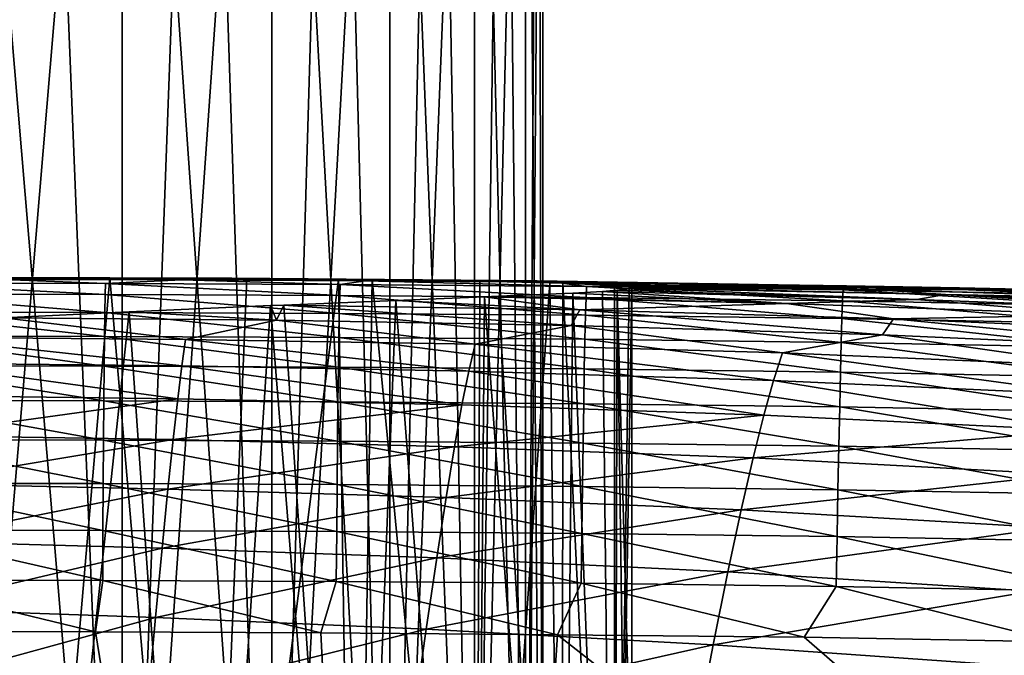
# Model space of a CAD drawing. Header units: metres. Extents: x -104 to 104, y -68 to 90.
# Tile 731 of 744: x 86.28 to 89.05, y 67.03 to 68.82. Entities that reach past the tile are written whole.
import ezdxf

# ---------------------------------------------------------------- set-up
doc = ezdxf.new("R2010")
doc.units = ezdxf.units.M
doc.layers.add('solid_FIT-BATH-153_SW0002', color=7, linetype='CONTINUOUS')

msp = doc.modelspace()

# ---------------------------------------------------------------- linework, layer by layer
at = {"layer": 'solid_FIT-BATH-153_SW0002'}
for points in [[(86.57048, 65.086777, 5.014763), (86.328232, 71.086777, 5.474343), (86.065002, 71.086777, 5.922271)], [(86.065002, 65.086777, 5.922271), (86.57048, 65.086777, 5.014763), (86.065002, 71.086777, 5.922271)], [(86.065002, 65.086777, -5.922271), (86.065002, 71.086777, -5.922271), (86.328232, 71.086777, -5.474343)], [(86.065002, 65.086777, -5.922271), (86.328232, 71.086777, -5.474343), (86.57048, 71.086777, -5.014763)], [(86.57048, 65.086777, -5.014763), (86.065002, 65.086777, -5.922271), (86.57048, 71.086777, -5.014763)], [(86.57048, 65.086777, 5.014763), (86.57048, 71.086777, 5.014763), (86.328232, 71.086777, 5.474343)], [(86.990219, 65.086777, 4.064219), (86.79129, 71.086777, 4.544438), (86.57048, 71.086777, 5.014763)], [(86.57048, 65.086777, 5.014763), (86.990219, 65.086777, 4.064219), (86.57048, 71.086777, 5.014763)], [(86.57048, 65.086777, -5.014763), (86.57048, 71.086777, -5.014763), (86.79129, 71.086777, -4.544438)], [(86.57048, 65.086777, -5.014763), (86.79129, 71.086777, -4.544438), (86.990219, 71.086777, -4.064219)], [(86.990219, 65.086777, -4.064219), (86.57048, 65.086777, -5.014763), (86.990219, 71.086777, -4.064219)], [(86.990219, 65.086777, 4.064219), (86.990219, 71.086777, 4.064219), (86.79129, 71.086777, 4.544438)], [(87.320641, 65.086777, 3.078351), (87.166832, 71.086777, 3.575082), (86.990219, 71.086777, 4.064219)], [(86.990219, 65.086777, 4.064219), (87.320641, 65.086777, 3.078351), (86.990219, 71.086777, 4.064219)], [(86.990219, 65.086777, -4.064219), (86.990219, 71.086777, -4.064219), (87.166832, 71.086777, -3.575082)], [(86.990219, 65.086777, -4.064219), (87.166832, 71.086777, -3.575082), (87.320641, 71.086777, -3.078351)], [(87.320641, 65.086777, -3.078351), (86.990219, 65.086777, -4.064219), (87.320641, 71.086777, -3.078351)], [(87.320641, 65.086777, 3.078351), (87.320641, 71.086777, 3.078351), (87.166832, 71.086777, 3.575082)], [(87.558449, 65.086777, 2.067159), (87.451256, 71.086777, 2.575375), (87.320641, 71.086777, 3.078351)], [(87.320641, 65.086777, 3.078351), (87.558449, 65.086777, 2.067159), (87.320641, 71.086777, 3.078351)], [(87.320641, 65.086777, -3.078351), (87.320641, 71.086777, -3.078351), (87.451256, 71.086777, -2.575375)], [(87.320641, 65.086777, -3.078351), (87.451256, 71.086777, -2.575375), (87.558449, 71.086777, -2.067159)], [(87.558449, 65.086777, -2.067159), (87.320641, 65.086777, -3.078351), (87.558449, 71.086777, -2.067159)], [(87.558449, 65.086777, 2.067159), (87.558449, 71.086777, 2.067159), (87.451256, 71.086777, 2.575375)], [(87.701981, 65.086777, 1.03829), (87.642082, 71.086777, 1.554492), (87.558449, 71.086777, 2.067159)], [(87.558449, 65.086777, 2.067159), (87.701981, 65.086777, 1.03829), (87.558449, 71.086777, 2.067159)], [(87.558449, 65.086777, -2.067159), (87.558449, 71.086777, -2.067159), (87.642082, 71.086777, -1.554492)], [(87.558449, 65.086777, -2.067159), (87.642082, 71.086777, -1.554492), (87.701981, 71.086777, -1.03829)], [(87.701981, 65.086777, -1.03829), (87.558449, 65.086777, -2.067159), (87.701981, 71.086777, -1.03829)], [(87.701981, 65.086777, 1.03829), (87.701981, 71.086777, 1.03829), (87.642082, 71.086777, 1.554492)], [(87.701981, 65.086777, -1.03829), (87.737984, 71.086777, -0.519756), (87.75, 71.086777)], [(87.75, 65.086777), (87.701981, 65.086777, -1.03829), (87.75, 71.086777)], [(87.75, 65.086777), (87.737984, 71.086777, 0.519756), (87.701981, 71.086777, 1.03829)], [(87.701981, 65.086777, 1.03829), (87.75, 65.086777), (87.701981, 71.086777, 1.03829)], [(87.701981, 65.086777, -1.03829), (87.701981, 71.086777, -1.03829), (87.737984, 71.086777, -0.519756)], [(87.75, 65.086777), (87.75, 71.086777), (87.737984, 71.086777, 0.519756)], [(85.901009, 68.045532, 15.642491), (86.522537, 68.044655, 15.646467), (85.902016, 68.076622, 15.502294)], [(85.902016, 68.076622, 15.502294), (86.523621, 68.075729, 15.506285), (86.237373, 68.087135, 15.361629)], [(86.522537, 68.044655, 15.646467), (86.523621, 68.075729, 15.506285), (85.902016, 68.076622, 15.502294)], [(86.021629, 68.091423, 8.539585), (86.80851, 68.089439, 8.545873), (86.089973, 68.092865, 6.34684)], [(86.812897, 68.087761, 10.847548), (86.80851, 68.089439, 8.545873), (86.021629, 68.091423, 8.539585)], [(86.812897, 68.087761, 10.847548), (86.021629, 68.091423, 8.539585), (86.02327, 68.089607, 10.842814)], [(86.02327, 68.089607, 10.842814), (86.024635, 68.088074, 13.251489), (86.816536, 68.086327, 13.254451)], [(86.812897, 68.087761, 10.847548), (86.02327, 68.089607, 10.842814), (86.816536, 68.086327, 13.254451)], [(86.024635, 68.088074, 13.251489), (86.237373, 68.087135, 15.361629), (86.737122, 68.085953, 15.364031)], [(86.816536, 68.086327, 13.254451), (86.024635, 68.088074, 13.251489), (86.737122, 68.085953, 15.364031)], [(86.80851, 68.089439, 8.545873), (86.877419, 68.090385, 6.350328), (86.089973, 68.092865, 6.34684)], [(86.132492, 68.09285, 6.282126), (86.089973, 68.092865, 6.34684), (86.877419, 68.090385, 6.350328)], [(86.53508, 68.092133, 5.616691), (86.132492, 68.09285, 6.282126), (86.877419, 68.090385, 6.350328)], [(86.277634, 65.086777, 6.053678), (86.132492, 68.09285, 6.282126), (86.53508, 68.092133, 5.616691)], [(86.523621, 68.075729, 15.506285), (86.737122, 68.085953, 15.364031), (86.237373, 68.087135, 15.361629)], [(86.794228, 65.086777, 5.12612), (86.277634, 65.086777, 6.053678), (86.53508, 68.092133, 5.616691)], [(86.522537, 68.044655, 15.646467), (87.180603, 68.041992, 15.650726), (86.523621, 68.075729, 15.506285)], [(86.523621, 68.075729, 15.506285), (87.181808, 68.073051, 15.510554), (86.737122, 68.085953, 15.364031)], [(87.180603, 68.041992, 15.650726), (87.181808, 68.073051, 15.510554), (86.523621, 68.075729, 15.506285)], [(86.919456, 68.090263, 4.86671), (86.53508, 68.092133, 5.616691), (86.877419, 68.090385, 6.350328)], [(86.794228, 65.086777, 5.12612), (86.53508, 68.092133, 5.616691), (86.919456, 68.090263, 4.86671)], [(86.816536, 68.086327, 13.254451), (86.737122, 68.085953, 15.364031), (87.252792, 68.083481, 15.366609)], [(87.181808, 68.073051, 15.510554), (87.252792, 68.083481, 15.366609), (86.737122, 68.085953, 15.364031)], [(86.794228, 65.086777, 5.12612), (86.919456, 68.090263, 4.86671), (87.176666, 68.088089, 4.273034)], [(87.223213, 65.086777, 4.154774), (86.794228, 65.086777, 5.12612), (87.176666, 68.088089, 4.273034)], [(86.80851, 68.089439, 8.545873), (87.666679, 68.082962, 8.552365), (86.877419, 68.090385, 6.350328)], [(87.674606, 68.081734, 10.852415), (87.666679, 68.082962, 8.552365), (86.80851, 68.089439, 8.545873)], [(87.674606, 68.081734, 10.852415), (86.80851, 68.089439, 8.545873), (86.812897, 68.087761, 10.847548)], [(86.812897, 68.087761, 10.847548), (86.816536, 68.086327, 13.254451), (87.68116, 68.080658, 13.25749)], [(87.674606, 68.081734, 10.852415), (86.812897, 68.087761, 10.847548), (87.68116, 68.080658, 13.25749)], [(87.68116, 68.080658, 13.25749), (86.816536, 68.086327, 13.254451), (87.252792, 68.083481, 15.366609)], [(87.666679, 68.082962, 8.552365), (87.734589, 68.082848, 6.35802), (86.877419, 68.090385, 6.350328)], [(86.919456, 68.090263, 4.86671), (86.877419, 68.090385, 6.350328), (87.734589, 68.082848, 6.35802)], [(87.176666, 68.088089, 4.273034), (86.919456, 68.090263, 4.86671), (87.734589, 68.082848, 6.35802)], [(88.034584, 68.077522, 4.270867), (87.176666, 68.088089, 4.273034), (87.734589, 68.082848, 6.35802)], [(87.2715, 68.087051, 4.028005), (87.176666, 68.088089, 4.273034), (88.034584, 68.077522, 4.270867)], [(87.223213, 65.086777, 4.154774), (87.176666, 68.088089, 4.273034), (87.2715, 68.087051, 4.028005)], [(87.180603, 68.041992, 15.650726), (87.87149, 68.036537, 15.655256), (87.181808, 68.073051, 15.510554)], [(87.181808, 68.073051, 15.510554), (87.872856, 68.067566, 15.51509), (87.252792, 68.083481, 15.366609)], [(87.87149, 68.036537, 15.655256), (87.872856, 68.067566, 15.51509), (87.181808, 68.073051, 15.510554)], [(87.561035, 65.086777, 3.146923), (87.223213, 65.086777, 4.154774), (87.2715, 68.087051, 4.028005)], [(87.872856, 68.067566, 15.51509), (87.783501, 68.079292, 15.369399), (87.252792, 68.083481, 15.366609)], [(87.68116, 68.080658, 13.25749), (87.252792, 68.083481, 15.366609), (87.783501, 68.079292, 15.369399)], [(87.573906, 68.082474, 3.101379), (87.2715, 68.087051, 4.028005), (88.034584, 68.077522, 4.270867)], [(87.561035, 65.086777, 3.146923), (87.2715, 68.087051, 4.028005), (87.573906, 68.082474, 3.101379)], [(87.561035, 65.086777, 3.146923), (87.573906, 68.082474, 3.101379), (87.769676, 68.07795, 2.290072)], [(87.804131, 65.086777, 2.113036), (87.561035, 65.086777, 3.146923), (87.769676, 68.07795, 2.290072)], [(87.769676, 68.07795, 2.290072), (87.573906, 68.082474, 3.101379), (88.034584, 68.077522, 4.270867)], [(87.666679, 68.082962, 8.552365), (88.580376, 68.069489, 8.55898), (87.734589, 68.082848, 6.35802)], [(88.5923, 68.06916, 10.857366), (88.580376, 68.069489, 8.55898), (87.666679, 68.082962, 8.552365)], [(88.5923, 68.06916, 10.857366), (87.666679, 68.082962, 8.552365), (87.674606, 68.081734, 10.852415)], [(87.674606, 68.081734, 10.852415), (87.68116, 68.080658, 13.25749), (88.602112, 68.068817, 13.260596)], [(88.5923, 68.06916, 10.857366), (87.674606, 68.081734, 10.852415), (88.602112, 68.068817, 13.260596)], [(87.68116, 68.080658, 13.25749), (87.783501, 68.079292, 15.369399), (88.339462, 68.072815, 15.372505)], [(88.602112, 68.068817, 13.260596), (87.68116, 68.080658, 13.25749), (88.339462, 68.072815, 15.372505)], [(88.580376, 68.069489, 8.55898), (88.645119, 68.06765, 6.365888), (87.734589, 68.082848, 6.35802)], [(88.034584, 68.077522, 4.270867), (87.734589, 68.082848, 6.35802), (88.645119, 68.06765, 6.365888)], [(88.664375, 68.059982, 2.291602), (87.769676, 68.07795, 2.290072), (88.034584, 68.077522, 4.270867)], [(87.806046, 68.076859, 2.103186), (87.769676, 68.07795, 2.290072), (88.664375, 68.059982, 2.291602)], [(87.804131, 65.086777, 2.113036), (87.769676, 68.07795, 2.290072), (87.806046, 68.076859, 2.103186)], [(87.872856, 68.067566, 15.51509), (88.339462, 68.072815, 15.372505), (87.783501, 68.079292, 15.369399)], [(87.950798, 65.086777, 1.0623), (87.804131, 65.086777, 2.113036), (87.806046, 68.076859, 2.103186)], [(87.951065, 68.070313, 1.059746), (87.806046, 68.076859, 2.103186), (88.664375, 68.059982, 2.291602)], [(87.950798, 65.086777, 1.0623), (87.806046, 68.076859, 2.103186), (87.951065, 68.070313, 1.059746)], [(87.872856, 68.067566, 15.51509), (88.593063, 68.058273, 15.519876), (88.339462, 68.072815, 15.372505)], [(88.944229, 68.058006, 4.279477), (88.034584, 68.077522, 4.270867), (88.645119, 68.06765, 6.365888)], [(88.664375, 68.059982, 2.291602), (88.034584, 68.077522, 4.270867), (88.944229, 68.058006, 4.279477)], [(88.593063, 68.058273, 15.519876), (88.919113, 68.063461, 15.375949), (88.339462, 68.072815, 15.372505)], [(88.602112, 68.068817, 13.260596), (88.339462, 68.072815, 15.372505), (88.919113, 68.063461, 15.375949)], [(85.90004, 67.99556, 15.774568), (86.521461, 67.994698, 15.778531), (85.901009, 68.045532, 15.642491)], [(86.521461, 67.994698, 15.778531), (86.522537, 68.044655, 15.646467), (85.901009, 68.045532, 15.642491)], [(86.521461, 67.994698, 15.778531), (87.179352, 67.99205, 15.782782), (86.522537, 68.044655, 15.646467)], [(87.179352, 67.99205, 15.782782), (87.180603, 68.041992, 15.650726), (86.522537, 68.044655, 15.646467)], [(87.834419, 68.049026, -1.944471), (88.433594, 68.019363, -3.048782), (87.626167, 68.039856, -2.908327)], [(87.804131, 65.086777, -2.113047), (87.834419, 68.049026, -1.944471), (87.626167, 68.039856, -2.908327)], [(87.804131, 65.086777, -2.113047), (87.950798, 65.086777, -1.062306), (87.834419, 68.049026, -1.944471)], [(87.834419, 68.049026, -1.944471), (87.9179, 68.053719, -1.371696), (88.433594, 68.019363, -3.048782)], [(87.950798, 65.086777, -1.062306), (87.9179, 68.053719, -1.371696), (87.834419, 68.049026, -1.944471)], [(87.87149, 68.036537, 15.655256), (88.591499, 68.027275, 15.660046), (87.872856, 68.067566, 15.51509)], [(88.591499, 68.027275, 15.660046), (88.593063, 68.058273, 15.519876), (87.872856, 68.067566, 15.51509)], [(88.800018, 68.03138, -1.368149), (87.9179, 68.053719, -1.371696), (87.958908, 68.056816, -0.971316)], [(87.950798, 65.086777, -1.062306), (87.958908, 68.056816, -0.971316), (87.9179, 68.053719, -1.371696)], [(88.433594, 68.019363, -3.048782), (87.9179, 68.053719, -1.371696), (88.800018, 68.03138, -1.368149)], [(87.950798, 65.086777, 1.0623), (87.951065, 68.070313, 1.059746), (87.992729, 68.065811, 0.408873)], [(87.950798, 65.086777, 1.0623), (87.992729, 68.065811, 0.408873), (88, 68.06282, -0.000028)], [(88, 66.574821, -0.000028), (87.950798, 65.086777, 1.0623), (88, 68.06282, -0.000028)], [(87.950798, 65.086777, -1.062306), (88, 65.086777), (87.958908, 68.056816, -0.971316)], [(87.992729, 68.065811, 0.408873), (87.951065, 68.070313, 1.059746), (88.664375, 68.059982, 2.291602)], [(88.800018, 68.03138, -1.368149), (87.958908, 68.056816, -0.971316), (88, 68.06282, -0.000028)], [(88, 66.574821, -0.000028), (88, 68.06282, -0.000028), (87.958908, 68.056816, -0.971316)], [(88, 66.574821, -0.000028), (87.958908, 68.056816, -0.971316), (88, 65.086777)], [(88.879845, 68.04451, 0.411884), (87.992729, 68.065811, 0.408873), (88.664375, 68.059982, 2.291602)], [(88, 68.06282, -0.000028), (87.992729, 68.065811, 0.408873), (88.879845, 68.04451, 0.411884)], [(88.800018, 68.03138, -1.368149), (88, 68.06282, -0.000028), (88.879845, 68.04451, 0.411884)], [(88.580376, 68.069489, 8.55898), (89.534294, 68.04644, 8.565635), (88.645119, 68.06765, 6.365888)], [(89.550354, 68.047569, 10.862353), (89.534294, 68.04644, 8.565635), (88.580376, 68.069489, 8.55898)], [(89.550354, 68.047569, 10.862353), (88.580376, 68.069489, 8.55898), (88.5923, 68.06916, 10.857366)], [(88.591499, 68.027275, 15.660046), (89.336922, 68.013123, 15.665084), (88.593063, 68.058273, 15.519876)], [(88.5923, 68.06916, 10.857366), (88.602112, 68.068817, 13.260596), (89.563538, 68.048431, 13.263757)], [(89.550354, 68.047569, 10.862353), (88.5923, 68.06916, 10.857366), (89.563538, 68.048431, 13.263757)], [(88.593063, 68.058273, 15.519876), (89.338737, 68.044075, 15.524903), (88.919113, 68.063461, 15.375949)], [(89.336922, 68.013123, 15.665084), (89.338737, 68.044075, 15.524903), (88.593063, 68.058273, 15.519876)], [(88.602112, 68.068817, 13.260596), (88.919113, 68.063461, 15.375949), (89.518036, 68.050552, 15.379715)], [(89.563538, 68.048431, 13.263757), (88.602112, 68.068817, 13.260596), (89.518036, 68.050552, 15.379715)], [(89.534294, 68.04644, 8.565635), (89.59433, 68.042091, 6.373829), (88.645119, 68.06765, 6.365888)], [(88.944229, 68.058006, 4.279477), (88.645119, 68.06765, 6.365888), (89.59433, 68.042091, 6.373829)], [(89.603119, 68.030258, 2.300784), (88.664375, 68.059982, 2.291602), (88.944229, 68.058006, 4.279477)], [(88.879845, 68.04451, 0.411884), (88.664375, 68.059982, 2.291602), (89.603119, 68.030258, 2.300784)], [(89.726967, 67.995605, -1.359515), (88.800018, 68.03138, -1.368149), (88.879845, 68.04451, 0.411884)], [(89.812325, 68.009743, 0.420994), (88.879845, 68.04451, 0.411884), (89.603119, 68.030258, 2.300784)], [(89.726967, 67.995605, -1.359515), (88.879845, 68.04451, 0.411884), (89.812325, 68.009743, 0.420994)], [(89.338737, 68.044075, 15.524903), (89.518036, 68.050552, 15.379715), (88.919113, 68.063461, 15.375949)], [(89.887398, 68.026749, 4.288207), (88.944229, 68.058006, 4.279477), (89.59433, 68.042091, 6.373829)], [(89.603119, 68.030258, 2.300784), (88.944229, 68.058006, 4.279477), (89.887398, 68.026749, 4.288207)], [(86.986015, 68.013748, -4.721589), (87.023666, 68.01535, -4.637069), (87.003197, 67.973, -6.112706)], [(87.223206, 65.086777, -4.154789), (87.023666, 68.01535, -4.637069), (86.986015, 68.013748, -4.721589)], [(87.023666, 68.01535, -4.637069), (87.830185, 67.958229, -6.10989), (87.003197, 67.973, -6.112706)], [(87.337479, 68.028244, -3.846947), (87.854027, 68.001732, -4.630129), (87.023666, 68.01535, -4.637069)], [(87.223206, 65.086777, -4.154789), (87.337479, 68.028244, -3.846947), (87.023666, 68.01535, -4.637069)], [(87.023666, 68.01535, -4.637069), (87.854027, 68.001732, -4.630129), (87.830185, 67.958229, -6.10989)], [(87.179352, 67.99205, 15.782782), (87.870003, 67.986626, 15.78731), (87.180603, 68.041992, 15.650726)], [(87.870003, 67.986626, 15.78731), (87.87149, 68.036537, 15.655256), (87.180603, 68.041992, 15.650726)], [(87.223206, 65.086777, -4.154789), (87.561035, 65.086777, -3.146936), (87.337479, 68.028244, -3.846947)], [(87.586899, 68.038208, -3.054623), (87.854027, 68.001732, -4.630129), (87.337479, 68.028244, -3.846947)], [(87.561035, 65.086777, -3.146936), (87.586899, 68.038208, -3.054623), (87.337479, 68.028244, -3.846947)], [(87.561035, 65.086777, -3.146936), (87.804131, 65.086777, -2.113047), (87.586899, 68.038208, -3.054623)], [(87.626167, 68.039856, -2.908327), (88.433594, 68.019363, -3.048782), (87.586899, 68.038208, -3.054623)], [(87.804131, 65.086777, -2.113047), (87.626167, 68.039856, -2.908327), (87.586899, 68.038208, -3.054623)], [(87.586899, 68.038208, -3.054623), (88.433594, 68.019363, -3.048782), (87.854027, 68.001732, -4.630129)], [(88.433594, 68.019363, -3.048782), (88.733894, 67.976967, -4.624477), (87.854027, 68.001732, -4.630129)], [(87.870003, 67.986626, 15.78731), (88.589699, 67.977402, 15.792105), (87.87149, 68.036537, 15.655256)], [(88.589699, 67.977402, 15.792105), (88.591499, 68.027275, 15.660046), (87.87149, 68.036537, 15.655256)], [(88.433594, 68.019363, -3.048782), (88.800018, 68.03138, -1.368149), (89.32354, 67.988274, -3.041432)], [(88.433594, 68.019363, -3.048782), (89.32354, 67.988274, -3.041432), (88.733894, 67.976967, -4.624477)], [(88.589699, 67.977402, 15.792105), (89.334732, 67.963295, 15.797159), (88.591499, 68.027275, 15.660046)], [(89.334732, 67.963295, 15.797159), (89.336922, 68.013123, 15.665084), (88.591499, 68.027275, 15.660046)], [(89.32354, 67.988274, -3.041432), (88.800018, 68.03138, -1.368149), (89.726967, 67.995605, -1.359515)], [(85.899132, 67.928207, 15.896995), (86.520409, 67.927361, 15.900949), (85.90004, 67.99556, 15.774568)], [(86.520409, 67.927361, 15.900949), (86.521461, 67.994698, 15.778531), (85.90004, 67.99556, 15.774568)], [(86.590088, 67.996338, -5.517257), (87.003197, 67.973, -6.112706), (86.237091, 67.979538, -6.118752)], [(86.277618, 65.086777, -6.053692), (86.590088, 67.996338, -5.517257), (86.237091, 67.979538, -6.118752)], [(86.277618, 65.086777, -6.053692), (86.79422, 65.086777, -5.126136), (86.590088, 67.996338, -5.517257)], [(86.520409, 67.927361, 15.900949), (87.178078, 67.924744, 15.905195), (86.521461, 67.994698, 15.778531)], [(87.178078, 67.924744, 15.905195), (87.179352, 67.99205, 15.782782), (86.521461, 67.994698, 15.778531)], [(86.986015, 68.013748, -4.721589), (87.003197, 67.973, -6.112706), (86.590088, 67.996338, -5.517257)], [(86.79422, 65.086777, -5.126136), (86.986015, 68.013748, -4.721589), (86.590088, 67.996338, -5.517257)], [(86.79422, 65.086777, -5.126136), (87.223206, 65.086777, -4.154789), (86.986015, 68.013748, -4.721589)], [(87.178078, 67.924744, 15.905195), (87.868408, 67.919342, 15.909724), (87.179352, 67.99205, 15.782782)], [(87.868408, 67.919342, 15.909724), (87.870003, 67.986626, 15.78731), (87.179352, 67.99205, 15.782782)], [(87.854027, 68.001732, -4.630129), (88.703369, 67.932091, -6.106009), (87.830185, 67.958229, -6.10989)], [(87.854027, 68.001732, -4.630129), (88.733894, 67.976967, -4.624477), (88.703369, 67.932091, -6.106009)], [(89.32354, 67.988274, -3.041432), (89.648575, 67.93792, -4.617909), (88.733894, 67.976967, -4.624477)], [(86.237091, 67.979538, -6.118752), (86.748116, 67.918991, -7.495479), (85.998131, 67.925026, -7.494485)], [(86.237091, 67.979538, -6.118752), (87.003197, 67.973, -6.112706), (86.748116, 67.918991, -7.495479)], [(87.003197, 67.973, -6.112706), (87.560303, 67.905624, -7.495385), (86.748116, 67.918991, -7.495479)], [(87.003197, 67.973, -6.112706), (87.830185, 67.958229, -6.10989), (87.560303, 67.905624, -7.495385)], [(87.868408, 67.919342, 15.909724), (88.5877, 67.910156, 15.914529), (87.870003, 67.986626, 15.78731)], [(88.5877, 67.910156, 15.914529), (88.589699, 67.977402, 15.792105), (87.870003, 67.986626, 15.78731)], [(88.5877, 67.910156, 15.914529), (89.33223, 67.896088, 15.919601), (88.589699, 67.977402, 15.792105)], [(89.33223, 67.896088, 15.919601), (89.334732, 67.963295, 15.797159), (88.589699, 67.977402, 15.792105)], [(88.733894, 67.976967, -4.624477), (89.611351, 67.891251, -6.100982), (88.703369, 67.932091, -6.106009)], [(88.733894, 67.976967, -4.624477), (89.648575, 67.93792, -4.617909), (89.611351, 67.891251, -6.100982)], [(87.830185, 67.958229, -6.10989), (88.422684, 67.881355, -7.494021), (87.560303, 67.905624, -7.495385)], [(87.830185, 67.958229, -6.10989), (88.703369, 67.932091, -6.106009), (88.422684, 67.881355, -7.494021)], [(85.898285, 67.844994, 16.008245), (86.519394, 67.844162, 16.012196), (85.899132, 67.928207, 15.896995)], [(86.519394, 67.844162, 16.012196), (86.520409, 67.927361, 15.900949), (85.899132, 67.928207, 15.896995)], [(85.993355, 67.852821, -8.781064), (85.998131, 67.925026, -7.494485), (86.737465, 67.845352, -8.785197)], [(86.737465, 67.845352, -8.785197), (85.998131, 67.925026, -7.494485), (86.748116, 67.918991, -7.495479)], [(86.519394, 67.844162, 16.012196), (87.176788, 67.841568, 16.016441), (86.520409, 67.927361, 15.900949)], [(87.176788, 67.841568, 16.016441), (87.178078, 67.924744, 15.905195), (86.520409, 67.927361, 15.900949)], [(86.737465, 67.845352, -8.785197), (86.748116, 67.918991, -7.495479), (87.542732, 67.830307, -8.788011)], [(87.542732, 67.830307, -8.788011), (86.748116, 67.918991, -7.495479), (87.560303, 67.905624, -7.495385)], [(87.176788, 67.841568, 16.016441), (87.866737, 67.836197, 16.020975), (87.178078, 67.924744, 15.905195)], [(87.866737, 67.836197, 16.020975), (87.868408, 67.919342, 15.909724), (87.178078, 67.924744, 15.905195)], [(87.542732, 67.830307, -8.788011), (87.560303, 67.905624, -7.495385), (88.397545, 67.804092, -8.78926)], [(88.397545, 67.804092, -8.78926), (87.560303, 67.905624, -7.495385), (88.422684, 67.881355, -7.494021)], [(87.866737, 67.836197, 16.020975), (88.585526, 67.827042, 16.025791), (87.868408, 67.919342, 15.909724)], [(88.585526, 67.827042, 16.025791), (88.5877, 67.910156, 15.914529), (87.868408, 67.919342, 15.909724)], [(88.703369, 67.932091, -6.106009), (89.323509, 67.842682, -7.491225), (88.422684, 67.881355, -7.494021)], [(88.585526, 67.827042, 16.025791), (89.329445, 67.813011, 16.030884), (88.5877, 67.910156, 15.914529)], [(89.329445, 67.813011, 16.030884), (89.33223, 67.896088, 15.919601), (88.5877, 67.910156, 15.914529)], [(88.703369, 67.932091, -6.106009), (89.611351, 67.891251, -6.100982), (89.323509, 67.842682, -7.491225)], [(88.397545, 67.804092, -8.78926), (88.422684, 67.881355, -7.494021), (89.290535, 67.763153, -8.788726)], [(89.290535, 67.763153, -8.788726), (88.422684, 67.881355, -7.494021), (89.323509, 67.842682, -7.491225)], [(85.993355, 67.852821, -8.781064), (86.7258, 67.75251, -9.9853), (85.988152, 67.761917, -9.977484)], [(85.993355, 67.852821, -8.781064), (86.737465, 67.845352, -8.785197), (86.7258, 67.75251, -9.9853)], [(85.897514, 67.747414, 16.106796), (86.518433, 67.746605, 16.110744), (85.898285, 67.844994, 16.008245)], [(86.518433, 67.746605, 16.110744), (86.519394, 67.844162, 16.012196), (85.898285, 67.844994, 16.008245)], [(86.518433, 67.746605, 16.110744), (87.175507, 67.744034, 16.11499), (86.519394, 67.844162, 16.012196)], [(87.175507, 67.744034, 16.11499), (87.176788, 67.841568, 16.016441), (86.519394, 67.844162, 16.012196)], [(86.737465, 67.845352, -8.785197), (87.523552, 67.735306, -9.991473), (86.7258, 67.75251, -9.9853)], [(86.737465, 67.845352, -8.785197), (87.542732, 67.830307, -8.788011), (87.523552, 67.735306, -9.991473)], [(87.175507, 67.744034, 16.11499), (87.865013, 67.738693, 16.119534), (87.176788, 67.841568, 16.016441)], [(87.865013, 67.738693, 16.119534), (87.866737, 67.836197, 16.020975), (87.176788, 67.841568, 16.016441)], [(87.542732, 67.830307, -8.788011), (88.370186, 67.706703, -9.995699), (87.523552, 67.735306, -9.991473)], [(87.542732, 67.830307, -8.788011), (88.397545, 67.804092, -8.78926), (88.370186, 67.706703, -9.995699)], [(87.865013, 67.738693, 16.119534), (88.583229, 67.729568, 16.124365), (87.866737, 67.836197, 16.020975)], [(88.583229, 67.729568, 16.124365), (88.585526, 67.827042, 16.025791), (87.866737, 67.836197, 16.020975)], [(88.583229, 67.729568, 16.124365), (89.326424, 67.715576, 16.12948), (88.585526, 67.827042, 16.025791)], [(89.326424, 67.715576, 16.12948), (89.329445, 67.813011, 16.030884), (88.585526, 67.827042, 16.025791)], [(88.397545, 67.804092, -8.78926), (89.254654, 67.663139, -9.997704), (88.370186, 67.706703, -9.995699)], [(88.397545, 67.804092, -8.78926), (89.290535, 67.763153, -8.788726), (89.254654, 67.663139, -9.997704)], [(85.896835, 67.636993, 16.191116), (86.51754, 67.6362, 16.195066), (85.897514, 67.747414, 16.106796)], [(86.51754, 67.6362, 16.195066), (86.518433, 67.746605, 16.110744), (85.897514, 67.747414, 16.106796)], [(85.988152, 67.761917, -9.977484), (86.7258, 67.75251, -9.9853), (85.982407, 67.649956, -11.086996)], [(86.7258, 67.75251, -9.9853), (86.712891, 67.637978, -11.098905), (85.982407, 67.649956, -11.086996)], [(86.51754, 67.6362, 16.195066), (87.174263, 67.633652, 16.199322), (86.518433, 67.746605, 16.110744)], [(87.174263, 67.633652, 16.199322), (87.175507, 67.744034, 16.11499), (86.518433, 67.746605, 16.110744)], [(86.7258, 67.75251, -9.9853), (87.523552, 67.735306, -9.991473), (86.712891, 67.637978, -11.098905)], [(87.174263, 67.633652, 16.199322), (87.863266, 67.628342, 16.203875), (87.175507, 67.744034, 16.11499)], [(87.863266, 67.628342, 16.203875), (87.865013, 67.738693, 16.119534), (87.175507, 67.744034, 16.11499)], [(87.523552, 67.735306, -9.991473), (87.502426, 67.618027, -11.108759), (86.712891, 67.637978, -11.098905)], [(87.523552, 67.735306, -9.991473), (88.370186, 67.706703, -9.995699), (87.502426, 67.618027, -11.108759)], [(87.863266, 67.628342, 16.203875), (88.580833, 67.619247, 16.208723), (87.865013, 67.738693, 16.119534)], [(88.580833, 67.619247, 16.208723), (88.583229, 67.729568, 16.124365), (87.865013, 67.738693, 16.119534)], [(88.580833, 67.619247, 16.208723), (89.323227, 67.605293, 16.213865), (88.583229, 67.729568, 16.124365)], [(89.323227, 67.605293, 16.213865), (89.326424, 67.715576, 16.12948), (88.583229, 67.729568, 16.124365)], [(88.370186, 67.706703, -9.995699), (88.340118, 67.586525, -11.1162), (87.502426, 67.618027, -11.108759)], [(88.370186, 67.706703, -9.995699), (89.254654, 67.663139, -9.997704), (88.340118, 67.586525, -11.1162)], [(89.254654, 67.663139, -9.997704), (89.215263, 67.539925, -11.120907), (88.340118, 67.586525, -11.1162)], [(85.896255, 67.515228, 16.259682), (86.516724, 67.514458, 16.263639), (85.896835, 67.636993, 16.191116)], [(86.516724, 67.514458, 16.263639), (86.51754, 67.6362, 16.195066), (85.896835, 67.636993, 16.191116)], [(85.982407, 67.649956, -11.086996), (86.712891, 67.637978, -11.098905), (85.975906, 67.514542, -12.112971)], [(86.712891, 67.637978, -11.098905), (86.698425, 67.499245, -12.12921), (85.975906, 67.514542, -12.112971)], [(86.516724, 67.514458, 16.263639), (87.173058, 67.51194, 16.267904), (86.51754, 67.6362, 16.195066)], [(87.173058, 67.51194, 16.267904), (87.174263, 67.633652, 16.199322), (86.51754, 67.6362, 16.195066)], [(86.712891, 67.637978, -11.098905), (87.502426, 67.618027, -11.108759), (86.698425, 67.499245, -12.12921)], [(87.173058, 67.51194, 16.267904), (87.861526, 67.506645, 16.272472), (87.174263, 67.633652, 16.199322)], [(87.861526, 67.506645, 16.272472), (87.863266, 67.628342, 16.203875), (87.174263, 67.633652, 16.199322)], [(87.502426, 67.618027, -11.108759), (87.478905, 67.475868, -12.142907), (86.698425, 67.499245, -12.12921)], [(87.502426, 67.618027, -11.108759), (88.340118, 67.586525, -11.1162), (87.478905, 67.475868, -12.142907)], [(87.861526, 67.506645, 16.272472), (88.578384, 67.497581, 16.277342), (87.863266, 67.628342, 16.203875)], [(88.578384, 67.497581, 16.277342), (88.580833, 67.619247, 16.208723), (87.863266, 67.628342, 16.203875)], [(88.578384, 67.497581, 16.277342), (89.319893, 67.483658, 16.282511), (88.580833, 67.619247, 16.208723)], [(89.319893, 67.483658, 16.282511), (89.323227, 67.605293, 16.213865), (88.580833, 67.619247, 16.208723)], [(88.340118, 67.586525, -11.1162), (88.306778, 67.44088, -12.153657), (87.478905, 67.475868, -12.142907)], [(88.340118, 67.586525, -11.1162), (89.215263, 67.539925, -11.120907), (88.306778, 67.44088, -12.153657)], [(89.215263, 67.539925, -11.120907), (89.171661, 67.390785, -12.161097), (88.306778, 67.44088, -12.153657)], [(85.89579, 67.383636, 16.310963), (86.516014, 67.382889, 16.314934), (85.896255, 67.515228, 16.259682)], [(86.516014, 67.382889, 16.314934), (86.516724, 67.514458, 16.263639), (85.896255, 67.515228, 16.259682)], [(85.975906, 67.514542, -12.112971), (86.698425, 67.499245, -12.12921), (85.968498, 67.353264, -13.058774)], [(86.698425, 67.499245, -12.12921), (86.682129, 67.333801, -13.079417), (85.968498, 67.353264, -13.058774)], [(86.516014, 67.382889, 16.314934), (87.171928, 67.380386, 16.319214), (86.516724, 67.514458, 16.263639)], [(87.171928, 67.380386, 16.319214), (87.173058, 67.51194, 16.267904), (86.516724, 67.514458, 16.263639)], [(86.698425, 67.499245, -12.12921), (87.478905, 67.475868, -12.142907), (86.682129, 67.333801, -13.079417)], [(87.171928, 67.380386, 16.319214), (87.85981, 67.375122, 16.323801), (87.173058, 67.51194, 16.267904)], [(87.85981, 67.375122, 16.323801), (87.861526, 67.506645, 16.272472), (87.173058, 67.51194, 16.267904)], [(87.85981, 67.375122, 16.323801), (88.575905, 67.366081, 16.328693), (87.861526, 67.506645, 16.272472)], [(88.575905, 67.366081, 16.328693), (88.578384, 67.497581, 16.277342), (87.861526, 67.506645, 16.272472)], [(88.575905, 67.366081, 16.328693), (89.316467, 67.352188, 16.333889), (88.578384, 67.497581, 16.277342)], [(89.316467, 67.352188, 16.333889), (89.319893, 67.483658, 16.282511), (88.578384, 67.497581, 16.277342)], [(87.478905, 67.475868, -12.142907), (87.452599, 67.306229, -13.096958), (86.682129, 67.333801, -13.079417)], [(87.478905, 67.475868, -12.142907), (88.306778, 67.44088, -12.153657), (87.452599, 67.306229, -13.096958)], [(88.306778, 67.44088, -12.153657), (88.269653, 67.26709, -13.110961), (87.452599, 67.306229, -13.096958)], [(88.306778, 67.44088, -12.153657), (89.171661, 67.390785, -12.161097), (88.269653, 67.26709, -13.110961)], [(85.89579, 67.383636, 16.310963), (85.895447, 67.243729, 16.343437), (86.515404, 67.243004, 16.347425)], [(85.89579, 67.383636, 16.310963), (86.515404, 67.243004, 16.347425), (86.516014, 67.382889, 16.314934)], [(86.516014, 67.382889, 16.314934), (86.515404, 67.243004, 16.347425), (87.170891, 67.240517, 16.351725)], [(86.516014, 67.382889, 16.314934), (87.170891, 67.240517, 16.351725), (87.171928, 67.380386, 16.319214)], [(87.171928, 67.380386, 16.319214), (87.170891, 67.240517, 16.351725), (87.858154, 67.235275, 16.356335)], [(87.171928, 67.380386, 16.319214), (87.858154, 67.235275, 16.356335), (87.85981, 67.375122, 16.323801)], [(89.171661, 67.390785, -12.161097), (89.123199, 67.21299, -13.121034), (88.269653, 67.26709, -13.110961)], [(85.968498, 67.353264, -13.058774), (86.682129, 67.333801, -13.079417), (85.96006, 67.163734, -13.927773)], [(87.85981, 67.375122, 16.323801), (87.858154, 67.235275, 16.356335), (88.573441, 67.226257, 16.361252)], [(87.85981, 67.375122, 16.323801), (88.573441, 67.226257, 16.361252), (88.575905, 67.366081, 16.328693)], [(88.575905, 67.366081, 16.328693), (88.573441, 67.226257, 16.361252), (89.312996, 67.212379, 16.366476)], [(88.575905, 67.366081, 16.328693), (89.312996, 67.212379, 16.366476), (89.316467, 67.352188, 16.333889)], [(86.682129, 67.333801, -13.079417), (86.663742, 67.139137, -13.952721), (85.96006, 67.163734, -13.927773)], [(86.682129, 67.333801, -13.079417), (87.452599, 67.306229, -13.096958), (86.663742, 67.139137, -13.952721)], [(87.452599, 67.306229, -13.096958), (87.423126, 67.106499, -13.973948), (86.663742, 67.139137, -13.952721)], [(87.452599, 67.306229, -13.096958), (88.269653, 67.26709, -13.110961), (87.423126, 67.106499, -13.973948)], [(85.895447, 67.243729, 16.343437), (85.890892, 67.100014, 16.355515), (86.495079, 67.099152, 16.359426)], [(86.515404, 67.243004, 16.347425), (85.895447, 67.243729, 16.343437), (86.495079, 67.099152, 16.359426)], [(86.515404, 67.243004, 16.347425), (86.495079, 67.099152, 16.359426), (87.127197, 67.095772, 16.363607)], [(87.170891, 67.240517, 16.351725), (86.515404, 67.243004, 16.347425), (87.127197, 67.095772, 16.363607)], [(88.269653, 67.26709, -13.110961), (88.228226, 67.062469, -13.991), (87.423126, 67.106499, -13.973948)], [(88.269653, 67.26709, -13.110961), (89.123199, 67.21299, -13.121034), (88.228226, 67.062469, -13.991)], [(87.170891, 67.240517, 16.351725), (87.127197, 67.095772, 16.363607), (87.791061, 67.090935, 16.36808)], [(87.858154, 67.235275, 16.356335), (87.170891, 67.240517, 16.351725), (87.791061, 67.090935, 16.36808)], [(87.858154, 67.235275, 16.356335), (87.791061, 67.090935, 16.36808), (88.483688, 67.083801, 16.372845)], [(88.573441, 67.226257, 16.361252), (87.858154, 67.235275, 16.356335), (88.483688, 67.083801, 16.372845)], [(88.573441, 67.226257, 16.361252), (88.483688, 67.083801, 16.372845), (89.193069, 67.070999, 16.377872)], [(89.312996, 67.212379, 16.366476), (88.573441, 67.226257, 16.361252), (89.193069, 67.070999, 16.377872)], [(89.123199, 67.21299, -13.121034), (89.069229, 67.003799, -14.003473), (88.228226, 67.062469, -13.991)], [(85.96006, 67.163734, -13.927773), (86.663742, 67.139137, -13.952721), (85.950439, 66.943649, -14.723194)], [(86.663742, 67.139137, -13.952721), (86.643036, 66.912865, -14.75205), (85.950439, 66.943649, -14.723194)], [(86.663742, 67.139137, -13.952721), (87.423126, 67.106499, -13.973948), (86.643036, 66.912865, -14.75205)], [(87.423126, 67.106499, -13.973948), (87.390121, 66.874229, -14.776535), (86.643036, 66.912865, -14.75205)], [(87.423126, 67.106499, -13.973948), (88.228226, 67.062469, -13.991), (87.390121, 66.874229, -14.776535)], [(84.85498, 67.099075, 16.348959), (79.797249, 61.421703, 16.370808), (87.417076, 61.410976, 16.429522)], [(85.08477, 67.098717, 16.350405), (84.85498, 67.099075, 16.348959), (87.417076, 61.410976, 16.429522)], [(85.08477, 67.098717, 16.350405), (87.417076, 61.410976, 16.429522), (85.314659, 67.098358, 16.35186)], [(87.417076, 61.410976, 16.429522), (85.890892, 67.100014, 16.355515), (85.314659, 67.098358, 16.35186)], [(87.417076, 61.410976, 16.429522), (86.495079, 67.099152, 16.359426), (85.890892, 67.100014, 16.355515)], [(87.417076, 61.410976, 16.429522), (87.127197, 67.095772, 16.363607), (86.495079, 67.099152, 16.359426)], [(87.417076, 61.410976, 16.429522), (87.791061, 67.090935, 16.36808), (87.127197, 67.095772, 16.363607)], [(87.417076, 61.410976, 16.429522), (95.036903, 61.398209, 16.499418), (87.791061, 67.090935, 16.36808)], [(95.036903, 61.398209, 16.499418), (88.483688, 67.083801, 16.372845), (87.791061, 67.090935, 16.36808)], [(95.036903, 61.398209, 16.499418), (89.193069, 67.070999, 16.377872), (88.483688, 67.083801, 16.372845)], [(88.228226, 67.062469, -13.991), (88.182014, 66.824562, -14.796199), (87.390121, 66.874229, -14.776535)], [(88.228226, 67.062469, -13.991), (89.069229, 67.003799, -14.003473), (88.182014, 66.824562, -14.796199)]]:
    msp.add_3dface(points, dxfattribs=at)

doc.saveas('drawing.dxf')
